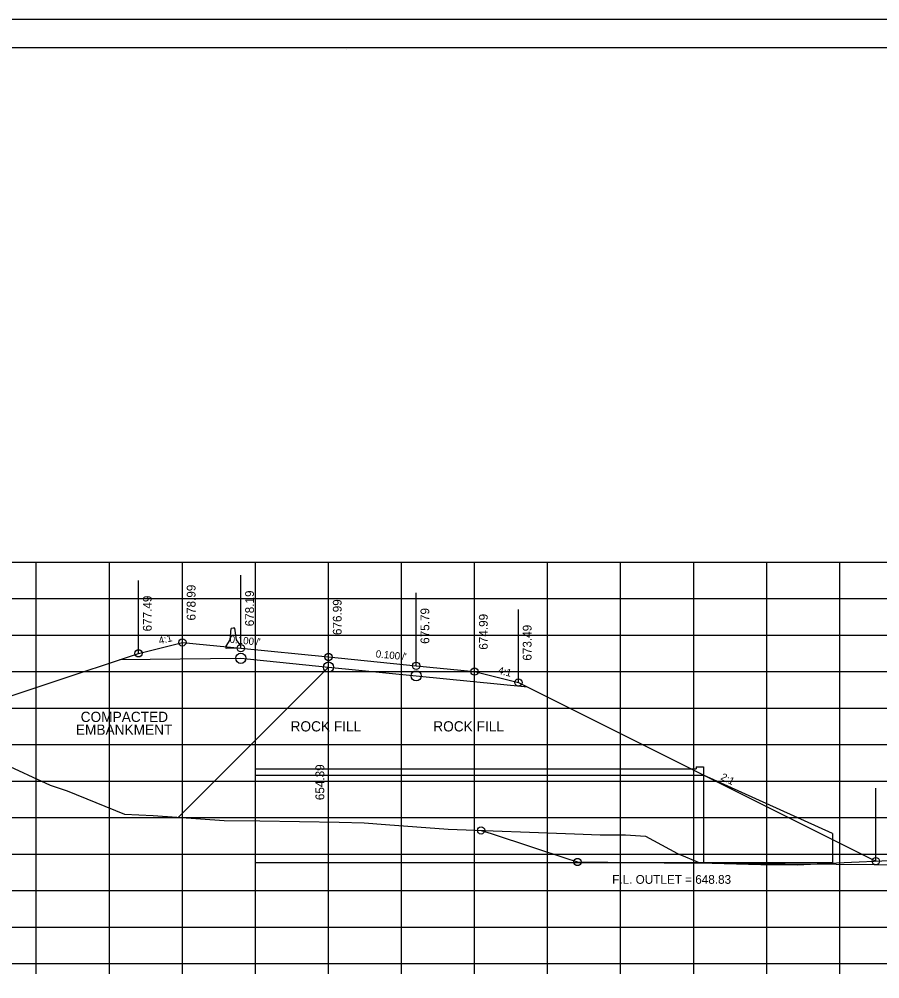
# Model space of a CAD drawing. Extents: x 1370515 to 1370849, y 383299 to 386073.
# Drawn here: x 1370635.5 to 1370753.3, y 384448 to 384579.5 of the extents above; entities that cross this region are included whole.
import ezdxf

# ---------------------------------------------------------------- set-up
doc = ezdxf.new("R2010")
doc.units = 0
for name, color, linetype in [('R_Alt Surface', 7, 'Continuous'), ('R_Axis', 7, 'Continuous'), ('R_Axis Annot', 7, 'Continuous'), ('R_Border', 7, 'Continuous'), ('R_Detour', 7, 'Continuous'), ('R_Drive', 7, 'Continuous'), ('R_Exist Surface', 7, 'Continuous'), ('R_Fin Surface', 7, 'Continuous'), ('R_Grid', 7, 'Continuous'), ('R_No Plot', 7, 'Continuous'), ('R_Water', 7, 'Continuous'), ('R_Xsect Elev', 7, 'Continuous'), ('R_Xsect Slope', 7, 'Continuous')]:
    doc.layers.add(name, color=color, linetype=linetype)

msp = doc.modelspace()

# ---------------------------------------------------------------- linework, layer by layer
at = {"layer": 'R_Alt Surface'}
msp.add_lwpolyline([(1370649.22, 384491.73), (1370665.8, 384491.91), (1370677.8, 384490.71), (1370689.8, 384489.51), (1370705.03, 384487.98)], dxfattribs=at)
at = {"layer": 'R_Axis'}
for p, q in [((1370637.8, 384448.7), (1370637.8, 384451.5)), ((1370647.8, 384448.7), (1370647.8, 384451.5)), ((1370657.8, 384448.7), (1370657.8, 384451.5)), ((1370667.8, 384448.7), (1370667.8, 384451.5)), ((1370677.8, 384448.7), (1370677.8, 384451.5)), ((1370687.8, 384448.7), (1370687.8, 384451.5)), ((1370697.8, 384448.7), (1370697.8, 384451.5)), ((1370707.8, 384448.7), (1370707.8, 384451.5)), ((1370717.8, 384448.7), (1370717.8, 384451.5)), ((1370727.8, 384448.7), (1370727.8, 384451.5)), ((1370737.8, 384448.7), (1370737.8, 384451.5)), ((1370747.8, 384448.7), (1370747.8, 384451.5)), ((1370537.8, 384450.1), (1370817.8, 384450.1))]:
    msp.add_line(p, q, dxfattribs=at)
at = {"layer": 'R_Border'}
for p, q in [((1370527.8, 384575.56), (1370843.98, 384575.56)), ((1370680.32, 384575.3), (1370680.32, 384575.3)), ((1370680.32, 384575.3), (1370680.32, 384575.3))]:
    msp.add_line(p, q, dxfattribs=at)
at = {"layer": 'R_Detour'}
for p, q in [((1370664.36, 384494.43), (1370664.5, 384496.01)), ((1370664.75, 384496.02), (1370664.5, 384496.01)), ((1370665, 384496.02), (1370664.75, 384496.02)), ((1370665.19, 384494.44), (1370665, 384496.02)), ((1370663.8, 384493.58), (1370664.36, 384494.43)), ((1370665.8, 384493.62), (1370665.19, 384494.44)), ((1370663.8, 384493.25), (1370663.8, 384493.58)), ((1370665.8, 384493.29), (1370663.8, 384493.25)), ((1370665.8, 384493.29), (1370665.8, 384493.62))]:
    msp.add_line(p, q, dxfattribs=at)
at = {"layer": 'R_Exist Surface'}
msp.add_lwpolyline([(1370633, 384477.65), (1370639.72, 384474.53), (1370642.04, 384473.75), (1370649.88, 384470.55), (1370653.8, 384470.37), (1370663.51, 384469.69), (1370668.42, 384469.63), (1370679.26, 384469.47), (1370682.7, 384469.36), (1370685.62, 384469.16), (1370694.2, 384468.52), (1370711.48, 384467.85), (1370714.98, 384467.75), (1370718.46, 384467.74), (1370721.22, 384467.53), (1370725.6, 384465.19), (1370728.66, 384463.9), (1370736.97, 384463.66), (1370742.02, 384463.63), (1370747.33, 384463.89), (1370755.59, 384464.24)], dxfattribs=at)
at = {"layer": 'R_Fin Surface'}
msp.add_line((1370677.82, 384490.7), (1370657.25, 384470.13), dxfattribs=at)
for points in [[(1370598.76, 384486.27), (1370615.8, 384480.59), (1370621.44, 384482.45), (1370627.58, 384484.55), (1370651.8, 384492.59), (1370657.8, 384494.09), (1370665.8, 384493.29), (1370677.8, 384492.09), (1370689.8, 384490.89), (1370697.8, 384490.09), (1370703.8, 384488.59), (1370708.65, 384486.16), (1370752.73, 384464.12)], [(1370698.69, 384468.34), (1370700.08, 384467.89), (1370700.36, 384467.8), (1370705.44, 384466.13), (1370710.72, 384464.39), (1370711.89, 384464.01), (1370715.64, 384463.98), (1370716.05, 384463.97), (1370722.13, 384463.93), (1370723.77, 384463.91), (1370728.16, 384463.88), (1370736.81, 384463.81), (1370738.39, 384463.8), (1370740.31, 384463.78), (1370747.31, 384463.73), (1370757.64, 384463.63)]]:
    msp.add_lwpolyline(points, dxfattribs=at)
at = {"layer": 'R_Grid'}
for p, q in [((1370537.8, 384505.1), (1370817.8, 384505.1)), ((1370637.8, 384450.1), (1370637.8, 384505.1)), ((1370647.8, 384450.1), (1370647.8, 384505.1)), ((1370657.8, 384450.1), (1370657.8, 384505.1)), ((1370667.8, 384450.1), (1370667.8, 384505.1)), ((1370677.8, 384450.1), (1370677.8, 384505.1)), ((1370687.8, 384450.1), (1370687.8, 384505.1)), ((1370697.8, 384450.1), (1370697.8, 384505.1)), ((1370707.8, 384450.1), (1370707.8, 384505.1)), ((1370717.8, 384450.1), (1370717.8, 384505.1)), ((1370727.8, 384450.1), (1370727.8, 384505.1)), ((1370737.8, 384450.1), (1370737.8, 384505.1)), ((1370747.8, 384450.1), (1370747.8, 384505.1)), ((1370537.8, 384500.1), (1370817.8, 384500.1)), ((1370537.8, 384495.1), (1370817.8, 384495.1)), ((1370537.8, 384490.1), (1370817.8, 384490.1)), ((1370537.8, 384485.1), (1370817.8, 384485.1)), ((1370537.8, 384480.1), (1370817.8, 384480.1)), ((1370537.8, 384475.1), (1370817.8, 384475.1)), ((1370537.8, 384470.1), (1370817.8, 384470.1)), ((1370537.8, 384465.1), (1370817.8, 384465.1)), ((1370537.8, 384460.1), (1370817.8, 384460.1)), ((1370537.8, 384455.1), (1370817.8, 384455.1)), ((1370537.8, 384450.1), (1370817.8, 384450.1))]:
    msp.add_line(p, q, dxfattribs=at)
at = {"layer": 'R_No Plot'}
msp.add_line((1370515.4, 384579.45), (1370848.73, 384579.45), dxfattribs=at)
for points in [[(1370515.39, 384579.45), (1370848.73, 384579.45), (1370848.73, 384366.12), (1370515.39, 384366.12)], [(1370761.72, 384575.56), (1370761.72, 384565.68), (1370797.45, 384565.68), (1370797.45, 384562.76), (1370820.65, 384562.76), (1370820.65, 384539.54), (1370843.98, 384539.54), (1370843.98, 384370.1), (1370527.8, 384370.1), (1370527.8, 384575.56)]]:
    msp.add_lwpolyline(points, close=True, dxfattribs=at)
for centre, radius in [((1370657.8, 384494.09), 0.5), ((1370651.8, 384492.59), 0.5), ((1370651.8, 384492.59), 0.5), ((1370665.8, 384493.29), 0.5), ((1370665.8, 384491.91), 0.7), ((1370677.8, 384492.09), 0.5), ((1370677.8, 384490.71), 0.7), ((1370677.8, 384490.71), 0.7), ((1370689.8, 384489.51), 0.7), ((1370689.8, 384490.89), 0.5), ((1370697.8, 384490.09), 0.5), ((1370703.8, 384488.59), 0.5), ((1370703.8, 384488.59), 0.5), ((1370698.69, 384468.34), 0.5), ((1370711.89, 384464.01), 0.5), ((1370711.89, 384464.01), 0.5), ((1370752.73, 384464.12), 0.5)]:
    msp.add_circle(centre, radius, dxfattribs=at)
at = {"layer": 'R_Water'}
for p, q in [((1370728.14, 384477.04), (1370729.14, 384477.04)), ((1370728.14, 384477.04), (1370728.14, 384476.79)), ((1370729.14, 384477.04), (1370729.14, 384475.92)), ((1370667.82, 384476.79), (1370728.14, 384476.79)), ((1370667.82, 384475.92), (1370729.14, 384475.92)), ((1370729.14, 384475.92), (1370729.14, 384463.92)), ((1370746.81, 384467.92), (1370729.14, 384475.92)), ((1370746.81, 384467.92), (1370746.81, 384463.92)), ((1370667.82, 384463.92), (1370746.81, 384463.92))]:
    msp.add_line(p, q, dxfattribs=at)
at = {"layer": 'R_Xsect Elev'}
for p, q in [((1370657.8, 384494.09), (1370657.8, 384504.09)), ((1370665.8, 384493.29), (1370665.8, 384503.29)), ((1370651.8, 384492.59), (1370651.8, 384502.59)), ((1370677.8, 384492.09), (1370677.8, 384502.09)), ((1370689.8, 384490.89), (1370689.8, 384500.89)), ((1370697.8, 384490.09), (1370697.8, 384500.09)), ((1370703.8, 384488.59), (1370703.8, 384498.59)), ((1370677.82, 384469.48), (1370677.82, 384479.48)), ((1370752.73, 384464.12), (1370752.73, 384474.12))]:
    msp.add_line(p, q, dxfattribs=at)

# ---------------------------------------------------------------- texts
at = {"layer": 'R_Axis Annot'}
for s, p in [('COMPACTED', (1370643.88, 384483.19)), ('EMBANKMENT', (1370643.22, 384481.44)), ('ROCK FILL', (1370672.61, 384481.89)), ('ROCK FILL', (1370692.15, 384481.89))]:
    msp.add_text(s, height=1.4, dxfattribs=at).set_placement(p)
at = {"layer": 'R_Drive'}
msp.add_text('F.L. OUTLET = 648.83', height=1.2, dxfattribs=at).set_placement((1370716.64, 384461.02))
at = {"layer": 'R_No Plot'}
for p in [(1370639.67, 384474.48), (1370649.84, 384470.5), (1370663.47, 384469.64), (1370682.66, 384469.31), (1370721.18, 384467.48), (1370728.62, 384463.85), (1370741.98, 384463.58)]:
    msp.add_text('+', height=0.1, dxfattribs=at).set_placement(p)
at = {"layer": 'R_Xsect Elev'}
for s, p in [('678.99', (1370659.6, 384497.09)), ('678.19', (1370667.6, 384496.29)), ('677.49', (1370653.6, 384495.59)), ('676.99', (1370679.6, 384495.09)), ('675.79', (1370691.6, 384493.89)), ('674.99', (1370699.6, 384493.09)), ('673.49', (1370705.6, 384491.59)), ('654.39', (1370677.22, 384472.48))]:
    msp.add_text(s, height=1.2, rotation=90, dxfattribs=at).set_placement(p)
at = {"layer": 'R_Xsect Slope'}
for s, rotation, p in [('4:1', 14.0362, (1370654.68, 384493.82)), ("0.100'/'", 354.2894, (1370664.23, 384494.05)), ("0.100'/'", 354.2894, (1370684.23, 384492.05)), ('4:1', 345.9638, (1370700.92, 384489.82)), ('2:1', 333.4349, (1370731.4, 384475.35))]:
    msp.add_text(s, height=1, rotation=rotation, dxfattribs=at).set_placement(p)

doc.saveas('drawing.dxf')
